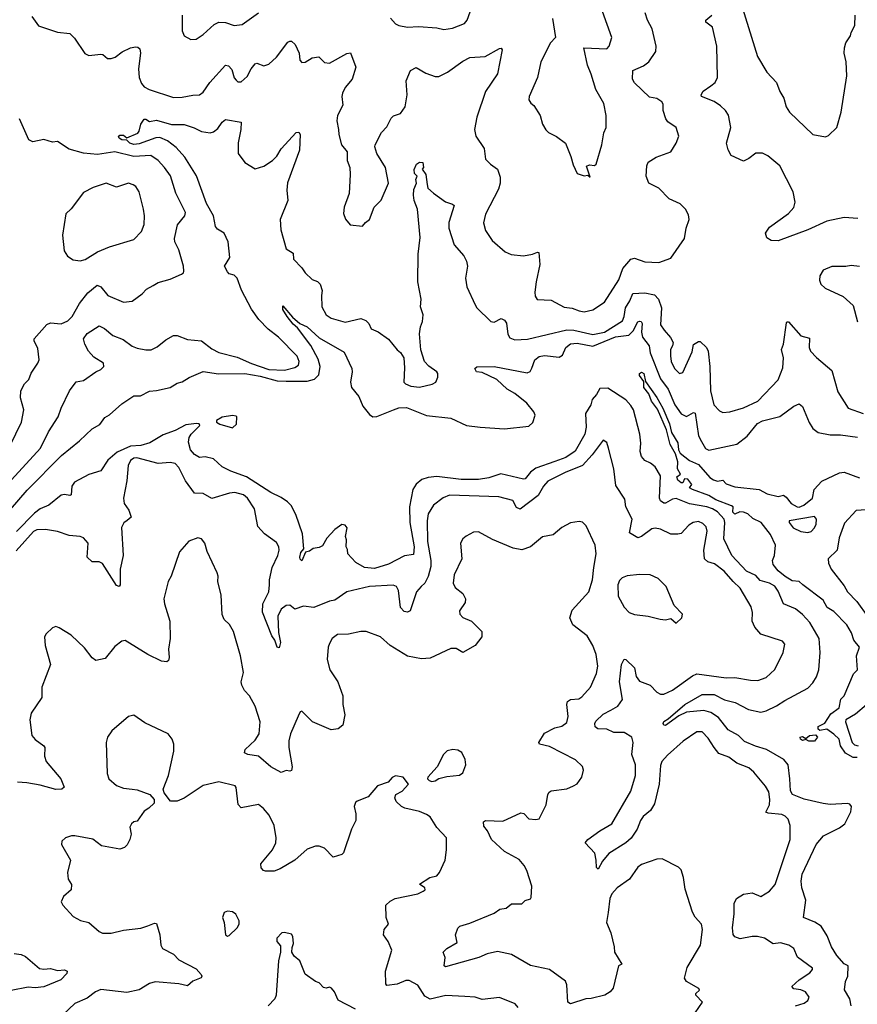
# Model space of a CAD drawing. Extents: x 2056909 to 2160450, y 827444 to 1016825.
# Tile 411 of 501: x 2099336 to 2104171, y 987973 to 993658. Entities that reach past the tile are written whole.
import ezdxf

# ---------------------------------------------------------------- set-up
doc = ezdxf.new("R2010")
doc.units = 0

msp = doc.modelspace()

# ---------------------------------------------------------------- linework, layer by layer
at = {"layer": '0CON10XD'}
for points in [[(2099407.2, 993677.2), (2099445, 993622.9), (2099555, 993585.8), (2099625, 993578), (2099652.3, 993552.3), (2099712.9, 993462.9), (2099735, 993452), (2099805, 993460), (2099817, 993457), (2099843.3, 993435), (2099865, 993434.4), (2099888.3, 993441.7), (2099927.1, 993472.9), (2099975, 993496.7), (2100005, 993502.5), (2100019.1, 993499.1), (2100029.5, 993489.5), (2100034.4, 993465), (2100022.9, 993375), (2100026.5, 993325), (2100039.4, 993289.4), (2100055, 993270.6), (2100083.8, 993255), (2100225, 993210), (2100275, 993210.6), (2100335, 993223.1), (2100375, 993224.2), (2100395, 993240.8), (2100433.1, 993295), (2100525, 993395.6), (2100541.7, 993391.7), (2100561.1, 993371.1), (2100575, 993323.3), (2100585, 993308.8), (2100595, 993298.8), (2100615, 993298.8), (2100649.1, 993330.9), (2100671.5, 993375), (2100695, 993404.2), (2100705, 993406.9), (2100745, 993392.2), (2100775, 993401.9), (2100818.1, 993441.9), (2100885, 993528.8), (2100895, 993534), (2100905, 993533.8), (2100925.8, 993515), (2100949.2, 993465), (2100954, 993425), (2100965, 993411.2), (2100985, 993414), (2101025, 993437.5), (2101063.9, 993443.9), (2101095, 993411.2), (2101125, 993407.1), (2101225, 993463.3), (2101245, 993467.5), (2101276, 993385), (2101255.6, 993315), (2101215, 993266.9), (2101200, 993235), (2101196, 993215), (2101201.8, 993165), (2101171.5, 993105), (2101167.5, 993075), (2101177.5, 993025), (2101178.1, 992995), (2101194, 992935), (2101225.8, 992895), (2101227.5, 992845), (2101241.1, 992805), (2101244.3, 992765), (2101238, 992655), (2101208.8, 992575), (2101205, 992540), (2101216.4, 992506.4), (2101244.2, 992474.2), (2101315, 992466.7), (2101332.3, 992487.7), (2101356.1, 992503.9), (2101382.5, 992575), (2101423.2, 992616.8), (2101465.6, 992715), (2101447.1, 992805), (2101397.5, 992885), (2101386.4, 992923.6), (2101388.8, 992935), (2101425, 993006.2), (2101455, 993038.8), (2101479.7, 993090.3), (2101495, 993102.5), (2101535, 993117.5), (2101561.9, 993155), (2101572.7, 993225), (2101566.2, 993305), (2101593.1, 993365), (2101625, 993382.5), (2101680.7, 993349.3), (2101735, 993330.6), (2101755, 993330), (2101805, 993354.5), (2101895, 993419.5), (2101935, 993440), (2102023.7, 993446.3), (2102105, 993492), (2102115, 993493.3), (2102121.2, 993485), (2102093.5, 993345), (2102025.4, 993244.6), (2101974.6, 993095.4), (2101961.9, 993025), (2101968.6, 992985), (2102017.1, 992915), (2102025, 992853.3), (2102053.3, 992825), (2102095, 992796.2), (2102109.1, 992749.1), (2102109.3, 992715), (2102100.2, 992679.8), (2102024.3, 992535), (2102013.1, 992485), (2102025, 992441.2), (2102063.5, 992383.5), (2102138.3, 992318.3), (2102173, 992303), (2102245, 992295.8), (2102295.7, 992304.3), (2102325, 992316.2), (2102333.3, 992313.3), (2102339.5, 992245), (2102317.5, 992145), (2102310.8, 992085), (2102312.1, 992062.1), (2102322.6, 992042.6), (2102405, 992038), (2102478.7, 991998.7), (2102525, 991992.9), (2102565, 991976.5), (2102595, 991972.5), (2102645, 991983.1), (2102712.8, 992027.2), (2102795, 992155.7), (2102818.8, 992221.2), (2102865, 992276.4), (2102885, 992282.2), (2102945, 992259.6), (2103025, 992256.9), (2103095, 992281.2), (2103174.3, 992395.7), (2103183.1, 992455), (2103201.2, 992505), (2103197.5, 992532.5), (2103178.8, 992565), (2103148.8, 992595), (2103085, 992624), (2103025, 992686.5), (2102967.5, 992715), (2102952.5, 992755), (2102955.6, 992815), (2102964.2, 992835), (2103011.2, 992865), (2103095, 992896.2), (2103126.2, 992945), (2103141.2, 992985), (2103126, 993035), (2103078.2, 993068.2), (2103066.9, 993085), (2103051.5, 993135), (2103050.3, 993170.3), (2103042.5, 993185), (2103015, 993204.3), (2102971.6, 993211.6), (2102885, 993292.9), (2102873.3, 993315), (2102875.8, 993365), (2102937.6, 993392.4), (2102968.6, 993415), (2103008.8, 993475), (2103010, 993505), (2102987.1, 993605), (2102959.5, 993655), (2102947.6, 993697.6)], [(2100273.9, 993683.9), (2100274, 993595), (2100286.1, 993566.1), (2100325, 993543.3), (2100355, 993546.7), (2100395, 993572.5), (2100459.5, 993630.5), (2100486.1, 993643.9), (2100525, 993642.7), (2100575, 993625.7), (2100619.5, 993630.5), (2100715, 993698.8)], [(2101477, 993667), (2101505, 993633.8), (2101525, 993624), (2101575, 993615.7), (2101638.9, 993618.9), (2101745, 993611.1), (2101785, 993602.5), (2101835, 993609.2), (2101903.4, 993636.6), (2101919.2, 993655), (2101936.4, 993703.6)], [(2102412, 993665), (2102428.8, 993555), (2102401.2, 993525), (2102344, 993415), (2102325.7, 993324.3), (2102278, 993215), (2102276.1, 993196.1), (2102286.1, 993176.1), (2102305, 993163.3), (2102340, 993105), (2102354.2, 993055), (2102373.2, 993023.2), (2102387.9, 993007.9), (2102434.3, 992984.3), (2102486.7, 992945), (2102518, 992868), (2102530.5, 992820.5), (2102555, 992770), (2102595, 992757.5), (2102615, 992760), (2102630, 992750), (2102608.3, 992811.7), (2102625, 992820), (2102655, 992816.7), (2102663.3, 992825), (2102695.7, 992935), (2102708.1, 993005), (2102721.1, 993035), (2102721.1, 993105), (2102707.5, 993175), (2102661.9, 993255), (2102635.8, 993344.2), (2102614.3, 993395), (2102592.5, 993495), (2102725, 993490), (2102738.8, 993505), (2102754, 993555), (2102700, 993705)], [(2104175, 992510), (2104095, 992515.5), (2103995, 992494.3), (2103885, 992445.4), (2103715, 992382.2), (2103673.2, 992383.2), (2103648.3, 992398.3), (2103640.8, 992425), (2103665, 992460.8), (2103775, 992540), (2103805, 992574.2), (2103812.7, 992605), (2103800.9, 992665), (2103725, 992814.3), (2103655, 992872.9), (2103625, 992886.9), (2103585, 992887.1), (2103545, 992856), (2103515, 992842), (2103443.8, 992875), (2103425, 992907.5), (2103417.1, 992945), (2103440.8, 993035), (2103427, 993107), (2103410, 993135), (2103380.7, 993160.7), (2103345.3, 993185.3), (2103272, 993215), (2103270, 993225), (2103282, 993245), (2103326.7, 993276.7), (2103350.8, 993295), (2103364.4, 993325), (2103361.4, 993505), (2103336.2, 993615), (2103296.7, 993645), (2103296.2, 993655), (2103330.8, 993685)], [(2103508.8, 993725), (2103595.8, 993445), (2103648.9, 993355), (2103704.4, 993295), (2103723.7, 993243.7), (2103746.7, 993205), (2103760, 993155), (2103780.8, 993125), (2103915, 992995.7), (2103988.3, 992981.7), (2104005, 992990), (2104053.6, 993036.4), (2104077.9, 993125), (2104111.5, 993335), (2104107.8, 993415), (2104095.6, 993465.6), (2104097.5, 993495), (2104105.4, 993525), (2104132.1, 993565), (2104136.4, 993585), (2104158, 993625), (2104158.8, 993685)], [(2099281.1, 991198.9), (2099345.9, 991334.1), (2099360.5, 991405), (2099340, 991475), (2099343.1, 991515), (2099364.4, 991555), (2099388.6, 991581.4), (2099401.7, 991618.3), (2099441.9, 991675), (2099449.5, 991695), (2099440.6, 991760.6), (2099419.5, 991805), (2099420, 991815), (2099492.4, 991897.6), (2099515, 991907.8), (2099575, 991902.5), (2099615, 991918.9), (2099638.2, 991945), (2099681, 992019), (2099729.6, 992080.4), (2099783.3, 992125), (2099804.3, 992115), (2099845.8, 992065), (2099935, 992027.5), (2099985, 992033.1), (2100042.9, 992075), (2100067.8, 992102.2), (2100106.2, 992123.8), (2100135, 992140), (2100205, 992161.1), (2100270.7, 992189.3), (2100282.5, 992197.5), (2100283.6, 992206.4), (2100282, 992235), (2100255, 992328.8), (2100232.5, 992375), (2100230.8, 992395), (2100246.3, 992473.7), (2100289.2, 992525), (2100294.3, 992545), (2100236.8, 992656.8), (2100206.7, 992756.7), (2100172.5, 992805), (2100135.9, 992845.9), (2100094.1, 992874.1), (2099995, 992869.4), (2099885, 992895.6), (2099785, 992880.9), (2099705, 992888.4), (2099621.7, 992911.7), (2099555, 992954.5), (2099525, 992951.9), (2099475, 992966.9), (2099412.4, 992952.4), (2099389.4, 992965), (2099334.6, 993085)], [(2099288.1, 991001.9), (2099456.2, 991183.8), (2099502.2, 991277.8), (2099558.9, 991365), (2099575.7, 991415), (2099623.3, 991515), (2099661.7, 991568.3), (2099705, 991574.3), (2099775, 991625.6), (2099805, 991638.6), (2099821.4, 991655), (2099820.8, 991675), (2099765, 991709.1), (2099732.8, 991745), (2099711.8, 991785), (2099704.4, 991815), (2099725, 991845.6), (2099795, 991891.1), (2099825, 991875.6), (2099874.2, 991835), (2099932.7, 991812.7), (2099985, 991772.7), (2100015, 991762.1), (2100065, 991751.8), (2100095, 991752.2), (2100130.6, 991769.4), (2100179.4, 991810.6), (2100225, 991834.2), (2100245, 991834.4), (2100305, 991812.5), (2100385, 991803.5), (2100445, 991758.1), (2100485, 991737.3), (2100590.7, 991710.7), (2100675, 991672.6), (2100775, 991639.3), (2100865.2, 991634.8), (2100925, 991650.5), (2100946.2, 991663.8), (2100950, 991685), (2100937.5, 991715), (2100830.6, 991825), (2100771.1, 991871.1), (2100716.7, 991926.7), (2100675, 991986), (2100617.3, 992097.3), (2100591.5, 992165), (2100575, 992182.9), (2100545, 992191.9), (2100535, 992202), (2100518.1, 992235), (2100549.6, 992285), (2100540.4, 992375), (2100516.2, 992425), (2100478.2, 992448.2), (2100466.7, 992465), (2100455.3, 992525), (2100415, 992596.5), (2100357.2, 992757.2), (2100290.2, 992865), (2100239.8, 992919.8), (2100189.5, 992959.5), (2100145, 992978.2), (2100123, 992977), (2100025, 992942.1), (2099995, 992938.5), (2099971.2, 992945), (2099955, 992963.3), (2099925, 992964.4), (2099911.2, 992975), (2099906.7, 992985), (2099915, 992991.2), (2099935, 992991.2), (2099955, 992976.7), (2100017.3, 993002.7), (2100026, 993015), (2100034.6, 993055.4), (2100055, 993083.3), (2100065, 993083.3), (2100085, 993070), (2100125, 993078.6), (2100213, 993053), (2100285, 993052.7), (2100343.8, 993033.8), (2100385, 993013.2), (2100435, 993004.6), (2100455, 993010.5), (2100479.7, 993030.3), (2100505, 993067.1), (2100525, 993081.9), (2100615, 993066), (2100613.1, 993025), (2100597, 992947), (2100597.5, 992885), (2100635, 992834), (2100695, 992798), (2100745, 992812.5), (2100796, 992845), (2100819.8, 992870.2), (2100845, 992912.5), (2100932.7, 993007.3), (2100948.3, 993008.3), (2100956.2, 992995), (2100951.9, 992905), (2100882.9, 992717.1), (2100877.7, 992675), (2100883.8, 992615), (2100839.5, 992505), (2100843.1, 992445), (2100874.2, 992335), (2100915, 992310), (2100916.2, 992275), (2100965.7, 992225.7), (2100985, 992196.7), (2101025, 992157.5), (2101055, 992147.5), (2101070.7, 992130.7), (2101082.5, 992095), (2101077.5, 992065), (2101080.3, 992000.3), (2101104.6, 991954.6), (2101135, 991935.7), (2101215, 991911.5), (2101305, 991932.9), (2101335, 991921.9), (2101351.9, 991905), (2101365, 991873.8), (2101405.7, 991855.7), (2101465, 991813.3), (2101515, 991752.5), (2101535, 991737.5), (2101553.3, 991705), (2101558.3, 991648.3), (2101553.3, 991565), (2101562.5, 991555), (2101595, 991542), (2101645, 991537.5), (2101716.4, 991553.6), (2101737.5, 991565), (2101750, 991595), (2101750, 991615), (2101743.3, 991625), (2101698, 991658), (2101673.3, 991685), (2101651.7, 991751.7), (2101644, 991845), (2101649.2, 991885), (2101662.2, 991915), (2101665.5, 991955), (2101650.1, 992000.1), (2101653.8, 992045), (2101633.7, 992145), (2101637.2, 992305), (2101648.8, 992401.2), (2101633.4, 992565), (2101613.2, 992615), (2101609.2, 992645), (2101611.5, 992678.5), (2101626.7, 992715), (2101623.3, 992735), (2101630, 992755), (2101615, 992770), (2101614.1, 992794.1), (2101626.7, 992825), (2101645, 992836.2), (2101663, 992833), (2101667.5, 992805), (2101660, 992795), (2101681.2, 992765), (2101687.7, 992707.7)], [(2099685, 992266.9), (2099715, 992274.5), (2099785, 992318.5), (2099855, 992346.7), (2099995, 992388.6), (2100040, 992435), (2100055.5, 992475.5), (2100057.3, 992525), (2100051.1, 992565), (2100025.7, 992665), (2100005.8, 992695), (2099992, 992705), (2099965, 992714.4), (2099895, 992691.9), (2099835, 992714.4), (2099759.6, 992690.4), (2099705, 992661.2), (2099633, 992567), (2099603, 992537), (2099582.5, 992415), (2099593.4, 992323.4), (2099612.4, 992292.4), (2099645, 992272.5), (2099685, 992266.9)], [(2101687.7, 992707.7), (2101692.9, 992685), (2101725, 992655.8), (2101795, 992605.8), (2101834, 992594), (2101843.3, 992585), (2101813.1, 992486.9), (2101813.8, 992455), (2101845, 992357.5), (2101899.5, 992295), (2101915.4, 992265), (2101920.5, 992235), (2101910, 992165), (2101916.7, 992115), (2101965, 992011.2), (2101975, 991994), (2102055, 991916.2), (2102075, 991912), (2102115, 991933.8), (2102135, 991923.8), (2102145.4, 991905.4), (2102153.1, 991843.1), (2102165, 991820.8), (2102195, 991810), (2102266.7, 991813.3), (2102495, 991867.1), (2102535, 991865.9), (2102645, 991840.5), (2102711.9, 991855), (2102815, 991918.9), (2102825.2, 991945), (2102832.4, 991995), (2102858.1, 992035), (2102875, 992078.2), (2102945, 992080.4), (2103000.6, 992070.6), (2103023.8, 992043.8), (2103041.3, 991995), (2103036, 991896), (2103055.6, 991865), (2103093.9, 991823.9), (2103107.8, 991795), (2103104.6, 991775.4), (2103092.5, 991755), (2103092.3, 991717.7), (2103097.1, 991685), (2103115.6, 991645), (2103145, 991616), (2103165, 991621.2), (2103218.7, 991741.3), (2103225, 991782.5), (2103255, 991801.2), (2103265, 991801.2), (2103300, 991765), (2103310, 991745), (2103320, 991655), (2103323.2, 991515), (2103343.8, 991433.8), (2103375, 991399.4), (2103395, 991390.6), (2103436.1, 991393.9), (2103515, 991418), (2103598.1, 991455), (2103715, 991578.8), (2103742.1, 991647.9), (2103746, 991705), (2103733.6, 991755), (2103744.5, 991785), (2103762.5, 991907.5), (2103765, 991913.3), (2103775, 991913.8), (2103845, 991833.3), (2103895, 991818.6), (2103893.6, 991765), (2103901.1, 991745), (2103935, 991706.9), (2104025, 991632), (2104059.1, 991509.1), (2104118.8, 991415), (2104205, 991383.8)], [(2104185, 992233.8), (2104135, 992240), (2104105, 992234), (2104025, 992233.8), (2103975, 992211.2), (2103955, 992180), (2103952.9, 992155), (2103961.3, 992131.3), (2103985, 992108.8), (2104089.2, 992059.2), (2104147.9, 992007.9), (2104173, 991913)], [(2099235, 990774.4), (2099378.7, 990941.3), (2099577.2, 991142.8), (2099682.4, 991227.6), (2099755, 991296), (2099799.1, 991320.9), (2099828.3, 991361.7), (2099854.1, 991375.9), (2099925, 991441.2), (2099995, 991486), (2100033, 991487), (2100085.9, 991514.1), (2100125, 991516.5), (2100205, 991534.4), (2100245, 991559.2), (2100275, 991568), (2100315, 991592.5), (2100395, 991626.9), (2100483.6, 991613.6), (2100635, 991615.4), (2100725, 991600), (2100823, 991573), (2100875, 991570.4), (2100995, 991572), (2101037.3, 991582.7), (2101062.7, 991607.3), (2101071.1, 991655), (2101058.5, 991698.5), (2101016.7, 991776.7), (2100939.8, 991879.8), (2100915, 991900.5), (2100880, 991945), (2100854.4, 991985), (2100855, 992005.8), (2100910.2, 991940.2), (2100953.8, 991903.8), (2100995, 991884.5), (2101065, 991821.3), (2101209.3, 991739.3), (2101253.5, 991645), (2101256.4, 991625), (2101246.4, 991565), (2101251.4, 991535), (2101293.1, 991483.1), (2101316.4, 991426.4), (2101355, 991377.8), (2101375, 991366.2), (2101396.9, 991366.9), (2101493.8, 991405), (2101525, 991417.1), (2101568.8, 991418.8), (2101685, 991373), (2101825, 991357.8), (2101915, 991315.8), (2101995, 991304.9), (2102135, 991295.2), (2102275, 991311.5), (2102298.2, 991331.8), (2102312, 991375), (2102304.2, 991395), (2102264, 991444), (2102195, 991500.3), (2102150.4, 991525), (2102091.2, 991581.2), (2102005, 991621.4), (2101973.3, 991625), (2101963.3, 991645), (2101975, 991653.3), (2102075, 991656.5), (2102265, 991619.4), (2102283, 991627), (2102293.2, 991646.8), (2102310.4, 991695), (2102335, 991714), (2102365, 991720), (2102450.5, 991709.5), (2102469.4, 991720.6), (2102489.1, 991765), (2102516.2, 991786.2), (2102555, 991791.2), (2102645, 991773.7), (2102775, 991827.8), (2102852.7, 991837.3), (2102878.4, 991861.6), (2102905, 991913.5), (2102915, 991918.5), (2102924, 991915), (2102929.3, 991905), (2102926.1, 991855), (2102931.1, 991825), (2102970.3, 991775), (2102975.4, 991735), (2103035, 991585.3), (2103078.7, 991525), (2103118.4, 991435), (2103155, 991382.8), (2103185, 991366.7), (2103225, 991390), (2103235, 991385.8), (2103255.3, 991255), (2103272.3, 991222.3), (2103295, 991182.2), (2103315, 991172.9), (2103475, 991208.1), (2103535, 991254.5), (2103595, 991325.9), (2103625, 991342.2), (2103725, 991368.1), (2103805, 991426.9), (2103835, 991440), (2103855.7, 991425), (2103892.6, 991332.6), (2103915, 991298.6), (2103945, 991274.4), (2104015, 991261.6), (2104075, 991260.7), (2104172.4, 991247.6)], [(2104171.5, 989398.5), (2104148, 989398), (2104103.7, 989423.7), (2104074.4, 989465), (2104066.2, 989505), (2104035, 989533.8), (2103995, 989562.5), (2103955, 989553.3), (2103945, 989562.5), (2103945, 989576.7), (2103983, 989597), (2104019.4, 989650.6), (2104066.7, 989685), (2104076.7, 989735), (2104096.1, 989753.9), (2104149.3, 989880.7), (2104173.3, 989905), (2104166.7, 989985), (2104183.8, 990035), (2104151.4, 990075), (2104137.6, 990117.6), (2104110, 990165), (2104035, 990242), (2103997.5, 990265), (2103975, 990306), (2103856.7, 990395), (2103835, 990413.8), (2103795, 990418.8), (2103755, 990443.3), (2103715, 990475.8), (2103685, 990513.3), (2103681.2, 990535), (2103693.3, 990565), (2103698.8, 990625), (2103671.2, 990685), (2103616.7, 990755), (2103568.5, 990778.5), (2103538.5, 990805), (2103515, 990815.2), (2103492.4, 990817.6), (2103465, 990802.5), (2103453.1, 990815), (2103454.4, 990845), (2103445, 990851.2), (2103355, 990886.7), (2103315, 990911), (2103220, 990945), (2103203.3, 990955), (2103216.2, 990975), (2103192.5, 991005), (2103173.6, 991006.4), (2103165, 990983.3), (2103155, 990984), (2103135, 991000), (2103130.3, 991019.7), (2103150, 991035), (2103134, 991065), (2103134.5, 991105.5), (2103121.9, 991151.9), (2103091.1, 991205), (2103069.3, 991289.3), (2103018.8, 991408.8), (2102982.7, 991455), (2102968.1, 991498.1), (2102938.5, 991535), (2102939.1, 991550.9), (2102939.3, 991569.3), (2102915, 991604), (2102914.1, 991615), (2102925, 991622.5), (2102938.8, 991615), (2102948.8, 991568.8), (2103015, 991476.5), (2103049.5, 991415), (2103086.8, 991325), (2103099.5, 991275), (2103136, 991215), (2103139.1, 991175), (2103148.9, 991155), (2103202.2, 991112.2), (2103255, 991089.2), (2103320.4, 991015), (2103341.7, 991001.7), (2103365, 990994.6), (2103395, 990999.2), (2103415, 990978.5), (2103465, 990960.8), (2103605, 990945.8), (2103651.1, 990921.1), (2103715, 990904.3), (2103745, 990912), (2103761.5, 990901.5), (2103790, 990865), (2103823.3, 990845), (2103835, 990844.3), (2103862.5, 990855), (2103912.5, 990895), (2103923.3, 990945), (2103965.9, 990994.1), (2104068.5, 991041.5), (2104095, 991045.4), (2104185, 991012.1)], [(2104135.5, 987965), (2104128.8, 988005), (2104097.5, 988057.5), (2104104.1, 988105), (2104117.6, 988135), (2104118.8, 988195), (2104095, 988206.9), (2104054, 988255), (2104021.8, 988305), (2103998.2, 988368.2), (2103963.6, 988423.6), (2103927, 988447), (2103861.2, 988475), (2103874.2, 988575), (2103851.1, 988645), (2103847.5, 988685), (2103853.5, 988725), (2103934.7, 988895), (2103977.1, 988945), (2104067.9, 988992.1), (2104099.1, 989015), (2104133.5, 989085), (2104137.7, 989115), (2104128.5, 989128.5), (2104115, 989132.3), (2104015, 989127.4), (2103975, 989132.7), (2103865, 989158.5), (2103797.1, 989185), (2103786.4, 989205), (2103781.7, 989275), (2103771.8, 989355), (2103747, 989387), (2103647.5, 989445), (2103583, 989463), (2103519.9, 989489.9), (2103485.8, 989525.8), (2103425, 989557.5), (2103369.7, 989629.7), (2103325, 989657.8), (2103285, 989669.6), (2103185, 989660.6), (2103140.6, 989639.4), (2103065, 989582.5), (2103054.5, 989584.5), (2103050, 989595), (2103053.9, 989606.1), (2103079.1, 989620.9), (2103175, 989705.2), (2103275, 989762), (2103345, 989762.1), (2103405, 989731.3), (2103465.9, 989715.9), (2103544, 989676), (2103615, 989660.3), (2103645, 989667.8), (2103705, 989696.1), (2103752.2, 989727.8), (2103885, 989799.2), (2103915, 989828.6), (2103935.8, 989864.2), (2103948.8, 989905), (2103956.1, 990005), (2103950.6, 990085), (2103897.2, 990177.2), (2103855, 990224.3), (2103815, 990256.2), (2103744.6, 990285), (2103715, 990357.8), (2103695, 990386.7), (2103665, 990404.7), (2103610.1, 990420.1), (2103585, 990448.9), (2103531.3, 990475), (2103447.4, 990565), (2103400.8, 990660.8), (2103406.5, 990755), (2103402, 990775), (2103365, 990817.6), (2103335.8, 990835), (2103303.3, 990845), (2103203.1, 990863.1), (2103125, 990894.3), (2103105, 990890), (2103065, 990867.5), (2103055, 990867.1), (2103035, 990879.4), (2103030, 990895), (2103034.4, 991025), (2103005, 991076.6), (2102978.4, 991098.4), (2102944, 991114), (2102925, 991135.8), (2102918.2, 991165), (2102922.7, 991212.7), (2102916.2, 991265), (2102880.4, 991405), (2102865, 991431.4), (2102835, 991462.9), (2102730.4, 991530.4), (2102685, 991528.4), (2102665.8, 991494.2), (2102640.3, 991465), (2102632.4, 991435), (2102603.3, 991385), (2102605.6, 991305.6), (2102598.9, 991265), (2102543.2, 991166.8), (2102489.6, 991130.4), (2102425, 991107), (2102315, 991069.1), (2102284.8, 991045), (2102255, 991008), (2102245, 991004.7), (2102113.6, 991036.4), (2102045, 991012.9), (2101985, 991004.3), (2101885, 991002.5), (2101745, 991020.8), (2101695, 991015.3), (2101656.8, 991003.2), (2101625, 990977.3), (2101605.2, 990944.8), (2101586.1, 990845), (2101587.7, 990755), (2101613.3, 990615), (2101610, 990570), (2101557.8, 990562.2), (2101465, 990513.6), (2101385, 990488.8), (2101326.1, 990496.1), (2101276.2, 990525), (2101251.2, 990551.2), (2101231.2, 990575), (2101229.3, 990599.3), (2101220, 990615), (2101222.5, 990655), (2101217.5, 990675), (2101226.2, 990725), (2101215, 990740), (2101196.4, 990743.6), (2101156.1, 990713.9), (2101110, 990665), (2101085, 990620), (2101065, 990610), (2101030, 990605), (2101009.5, 990590.5), (2100986.4, 990583.6), (2100964.1, 990534.1), (2100955, 990543.3), (2100953.9, 990555), (2100958.3, 990581.7), (2100976.2, 990603.8), (2100969.3, 990689.3), (2100930.9, 990800.9), (2100902.7, 990852.7), (2100881.9, 990875), (2100845, 990900), (2100785, 990927.9), (2100645, 991018.8), (2100555, 991050.6), (2100505.6, 991075.6), (2100455, 991122), (2100406.1, 991133.9), (2100375, 991130.8), (2100345, 991147.5), (2100322.7, 991175), (2100310.9, 991219.1), (2100314.4, 991245.6), (2100326, 991265), (2100376.2, 991315), (2100372.5, 991325), (2100357.5, 991327.5)], [(2100565, 991302.5), (2100587, 991323), (2100590, 991365), (2100585, 991370), (2100565, 991372.5), (2100505, 991363.3), (2100472.5, 991345), (2100472.5, 991335), (2100492.3, 991322.3), (2100565, 991302.5)], [(2100357.5, 991327.5), (2100295, 991319.4), (2100233.6, 991286.4), (2100165, 991260.7), (2100087.1, 991215), (2100035, 991199.6), (2099975, 991196.4), (2099899.4, 991160.6), (2099845.3, 991115), (2099805, 991053.6), (2099735, 991032.4), (2099652.1, 990987.9), (2099637.4, 990965), (2099634, 990915), (2099625, 990910.5), (2099595, 990917.3), (2099575, 990913.1), (2099505.2, 990854.8), (2099455, 990833.1), (2099421.9, 990808.1), (2099317.4, 990702.6)], [(2102749.1, 989670.9), (2102788.1, 989695), (2102816.2, 989733.8), (2102797.8, 989835), (2102810, 989935), (2102825, 989966.2), (2102835, 989963.8), (2102885, 989915.8), (2102895.6, 989865), (2102915, 989838.6), (2102975.5, 989815.5), (2103014, 989775), (2103035, 989763.1), (2103055.5, 989764.5), (2103105, 989787.1), (2103220.5, 989869.5), (2103245, 989880.4), (2103415, 989857.9), (2103465, 989860.4), (2103555, 989844.4), (2103596.3, 989843.7), (2103645, 989860.6), (2103694.5, 989905.5), (2103743.8, 990005), (2103753, 990053), (2103739.5, 990069.5), (2103615, 990110.6), (2103579.3, 990150.7), (2103565.4, 990185), (2103567.3, 990235), (2103558.3, 990268.3), (2103495, 990375.6), (2103453.9, 990413.9), (2103402.7, 990475), (2103347, 990517), (2103307.8, 990527.8), (2103290, 990545), (2103285.3, 990595), (2103305.5, 990705.5), (2103299.4, 990729.4), (2103279.8, 990749.8), (2103255, 990760), (2103224, 990755), (2103199.8, 990740.2), (2103155, 990692.5), (2103135, 990686.9), (2103095, 990687.1), (2103035, 990716.5), (2103005, 990722.2), (2102985, 990719.4), (2102925, 990674.4), (2102905, 990666.9), (2102856, 990695), (2102871.5, 990775), (2102834.6, 990845), (2102830.3, 990890.3), (2102778.3, 990968.3), (2102765.6, 991065), (2102736, 991185), (2102725, 991217.5), (2102705, 991230), (2102641.1, 991145), (2102585.8, 991084.2), (2102485, 991044.7), (2102385, 990993.5), (2102359.5, 990965), (2102328.3, 990911.8), (2102225, 990832.7), (2102205, 990841.4), (2102182.7, 990882.7), (2102103, 990903), (2101816.4, 990913.6), (2101781.7, 990898.3), (2101725, 990854.4), (2101694.6, 990805), (2101689.2, 990765), (2101689.7, 990645), (2101710.3, 990535), (2101709.1, 990500.9), (2101695, 990444.2), (2101674.7, 990405.3), (2101652.9, 990385), (2101627.7, 990355), (2101589.4, 990245), (2101575, 990236.7), (2101555, 990241.8), (2101535, 990264.4), (2101522.4, 990362.4), (2101510.8, 990385), (2101492.6, 990392.6), (2101355, 990385.3), (2101225, 990355.6), (2101155, 990305.8), (2101125, 990301.4), (2101035, 990264.4), (2100975, 990271.4), (2100925, 990254.4), (2100895, 990276.9), (2100875, 990275.5), (2100845, 990254.4), (2100827.1, 990215), (2100830.4, 990120.4), (2100841.3, 990061.3), (2100835, 990032), (2100822.9, 990035), (2100809.2, 990075), (2100791.1, 990101.1), (2100737, 990237), (2100740, 990285), (2100774.4, 990355), (2100777.8, 990395), (2100777.8, 990425), (2100794.3, 990495), (2100825.8, 990565), (2100833.8, 990595), (2100832, 990615), (2100819.5, 990639.5), (2100749.7, 990689.7), (2100711.7, 990731.7), (2100691.1, 990835), (2100652.2, 990895), (2100628, 990915), (2100577.5, 990927.5), (2100546.7, 990925), (2100445, 990893.6), (2100395, 990922.5), (2100344.5, 990924.5), (2100293.1, 990995), (2100255, 991072.5), (2100233.8, 991095), (2100205, 991101.4), (2100135, 991095.6), (2100011.9, 991128.1), (2099995, 991127.3), (2099975, 991113.1), (2099961.5, 991085), (2099954.2, 990995), (2099936, 990895), (2099938.8, 990865), (2099965.8, 990825.8), (2099978.8, 990785), (2099957, 990767), (2099937.1, 990752.9), (2099924.4, 990725.6), (2099932.7, 990565), (2099917.1, 990485), (2099915.8, 990395), (2099910, 990385), (2099895, 990391.2), (2099815, 990517.5), (2099795, 990527.1), (2099755, 990528.8), (2099726.2, 990555), (2099730.8, 990635), (2099705, 990666), (2099685, 990674.2), (2099620.9, 990680.9), (2099555, 990702.9), (2099485, 990714.4), (2099435, 990713.5), (2099416, 990704), (2099315, 990591.8)], [(2104249.3, 990830.7), (2104165, 990823.8), (2104098, 990752), (2104066.4, 990666.4), (2104054.3, 990595.7), (2104003.3, 990545), (2104005, 990520), (2104020, 990485), (2104095, 990390), (2104114.4, 990355), (2104168.8, 990298.8), (2104231.4, 990211.4)], [(2103885, 990696.5), (2103905, 990703.6), (2103925, 990724.5), (2103933.6, 990745), (2103935.5, 990775), (2103925, 990790), (2103777.5, 990765), (2103778.8, 990755), (2103802, 990725), (2103845, 990703.5), (2103885, 990696.5)], [(2102732.5, 988502.5), (2102724.3, 988445), (2102749.2, 988385), (2102768.1, 988305), (2102769.2, 988275), (2102812.5, 988205), (2102792.5, 988195), (2102763, 988067), (2102745.6, 988044.4), (2102713.2, 988026.8), (2102635, 988005.8), (2102604.4, 988005.6), (2102515, 987976.2), (2102500, 987985), (2102494, 988085), (2102487, 988107), (2102395, 988174.2), (2102285, 988196.9), (2102175, 988260.8), (2102095, 988277.5), (2102035.5, 988264.5), (2101986.2, 988243.8), (2101795, 988188.6), (2101785.8, 988195.8), (2101793, 988243), (2101781.2, 988275), (2101801.2, 988295), (2101860.7, 988329.3), (2101851.2, 988375), (2101865, 988412.5), (2101877.5, 988425), (2101935, 988442), (2102075, 988499.2), (2102108.3, 988521.7), (2102145, 988528), (2102176.1, 988553.9), (2102235.8, 988554.2), (2102255, 988572.5), (2102285, 988582.5), (2102289.3, 988590.7), (2102292.5, 988655), (2102264, 988745), (2102248, 988775), (2102219.3, 988809.3), (2102135, 988855.7), (2102059.4, 988925), (2102035.8, 988975), (2102015, 989001.2), (2102012.7, 989027.3), (2102026, 989034), (2102125, 989031.4), (2102228.3, 989078.3), (2102246.2, 989075), (2102275, 989044.2), (2102315, 989040), (2102335, 989044), (2102376, 989125), (2102384, 989185), (2102392.3, 989197.7), (2102405, 989206), (2102495, 989216.7), (2102533.3, 989235), (2102554.2, 989245.8), (2102580.8, 989285), (2102590.8, 989325), (2102585.6, 989345.6), (2102543.8, 989385), (2102395, 989461.4), (2102337.5, 989475), (2102333.8, 989485), (2102365, 989539.2), (2102425, 989570), (2102465, 989579.1), (2102495, 989600.8), (2102502.9, 989635), (2102493.9, 989705), (2102497.9, 989722.1), (2102515, 989733.5), (2102563.8, 989736.2), (2102581.5, 989748.5), (2102631.4, 989805), (2102666.3, 989883.7), (2102672.7, 989925), (2102663, 989993), (2102645.5, 990045), (2102611.1, 990101.1), (2102528.5, 990165), (2102512.2, 990205), (2102525, 990248), (2102620.9, 990355), (2102642.5, 990425), (2102650, 990495), (2102664, 990575), (2102657.5, 990625), (2102606.6, 990736.6), (2102585, 990756.2), (2102565, 990761.2), (2102515, 990754), (2102465, 990726), (2102415, 990684.2), (2102355, 990672.5), (2102285, 990614.4), (2102235, 990598.1), (2102185, 990607.8), (2102065, 990656.9), (2101985, 990701.4), (2101955, 990698.6), (2101913.4, 990676.6), (2101895, 990661.2), (2101880.8, 990635), (2101888.1, 990545), (2101845, 990453.3), (2101838.5, 990405), (2101849.8, 990379.8), (2101894, 990345), (2101909.2, 990315), (2101907.1, 990292.9), (2101875.8, 990245), (2101876, 990225), (2101895, 990205.8), (2101943.8, 990185), (2102003.3, 990125), (2102003.3, 990095), (2101965.7, 990044.3), (2101895, 990003.8), (2101855, 990027.1), (2101825, 990028.5), (2101705, 989972.3), (2101655, 989967.7), (2101575, 989983.6), (2101475.5, 990045.5), (2101418.8, 990095), (2101336.2, 990126.2), (2101305, 990126.4), (2101235, 990109.6), (2101171.7, 990108.3), (2101139.2, 990085), (2101123.8, 990056.2), (2101116.7, 990035), (2101111.2, 989965), (2101125.6, 989905), (2101172.2, 989835), (2101201.4, 989755), (2101202, 989705), (2101212.9, 989645), (2101202, 989585), (2101175, 989562.9), (2101135, 989558.6), (2101026.2, 989605), (2100965, 989666), (2100955, 989661.2), (2100943, 989637), (2100898.8, 989535), (2100889.6, 989495), (2100889.6, 989455), (2100909.2, 989345), (2100905, 989322.5), (2100895, 989318.8), (2100875, 989323.3), (2100845, 989312.5), (2100785.8, 989345), (2100715.4, 989405.4), (2100652.5, 989415), (2100633.8, 989425), (2100638, 989445), (2100695, 989498.9), (2100717.7, 989535), (2100723.9, 989605), (2100695.5, 989695), (2100662.9, 989755), (2100634.7, 989784.7), (2100617.9, 989815), (2100614.6, 989835.4), (2100628.2, 989888.2), (2100610.5, 989985), (2100570.8, 990125), (2100546.8, 990166.8), (2100515.7, 990195.7), (2100504.3, 990224.3), (2100500, 990335), (2100480, 990415), (2100482, 990445), (2100476.2, 990463.8), (2100417.9, 990587.9), (2100405, 990636.7), (2100385, 990661.2), (2100364.1, 990665.9), (2100313, 990647), (2100258, 990585), (2100210.8, 990445), (2100192.5, 990415), (2100168, 990315), (2100171.4, 990285), (2100202.5, 990185), (2100204.4, 990085), (2100194.3, 990024.3), (2100199.2, 989975), (2100195, 989957.5), (2100185, 989951.2), (2100155, 989954.3), (2100075, 989993.6), (2099945, 990073.8), (2099925, 990070), (2099885, 990040), (2099830.5, 989969.5), (2099775, 989958.8), (2099755, 989973.8), (2099711.2, 990031.2), (2099633.8, 990105), (2099563.6, 990146.4), (2099545, 990154), (2099525, 990146.2), (2099488.3, 990111.7), (2099480, 990095), (2099483.8, 990045), (2099513.8, 989935), (2099463.3, 989805), (2099463.3, 989745), (2099402, 989655), (2099394.2, 989615.8), (2099406.2, 989525), (2099425, 989501.2), (2099476.2, 989465), (2099481.2, 989455), (2099478.6, 989405), (2099490, 989375), (2099574.2, 989275), (2099593.3, 989226.7), (2099580, 989215), (2099545, 989212.5), (2099455, 989238.7), (2099377.4, 989252.6), (2099323.7, 989256.3)], [(2103125, 990173.3), (2103157.5, 990205), (2103162.5, 990225), (2103113.3, 990275), (2103067.5, 990385), (2103021.2, 990431.2), (2102975, 990453.5), (2102915, 990454.4), (2102843.2, 990446.8), (2102814.3, 990435.7), (2102799.5, 990420.5), (2102789.2, 990395), (2102790.3, 990330.3), (2102825, 990266), (2102855, 990235.8), (2102885, 990223.1), (2102964.4, 990214.4), (2103033.6, 990196.4), (2103065, 990193.3), (2103095, 990200), (2103125, 990173.3)], [(2104225, 989702.5), (2104161.8, 989648.2), (2104105, 989615.8), (2104103.1, 989605), (2104140.8, 989485), (2104155, 989471.2), (2104175.8, 989465.8)], [(2102214, 987955), (2102196.7, 987975), (2102105, 988012.5), (2102005, 988000), (2101965, 988014.2), (2101905, 988019.1), (2101795.3, 988024.7), (2101705, 988002.2), (2101675, 988019.2), (2101635, 988084.2), (2101585, 988110.6), (2101565, 988110), (2101515, 988090), (2101455, 988082.5), (2101450.5, 988090.5), (2101448.1, 988165), (2101484.2, 988285), (2101464.2, 988335), (2101436.4, 988375), (2101439.4, 988405), (2101464.3, 988435), (2101452.2, 988475), (2101450, 988545), (2101475, 988569.2), (2101503.3, 988585), (2101635, 988611.4), (2101665, 988626), (2101676, 988635), (2101675.8, 988645), (2101643.9, 988666.1), (2101703.3, 988705), (2101744.4, 988715.6), (2101760, 988735), (2101791.9, 988805), (2101800.6, 988865), (2101799.6, 988935), (2101744.1, 988994.1), (2101706, 989055), (2101685, 989070), (2101645, 989086.7), (2101560, 989105), (2101540, 989115), (2101510, 989145), (2101502.5, 989165), (2101507.5, 989185), (2101545, 989203.3), (2101580, 989245), (2101550, 989285), (2101505, 989292.5), (2101487, 989283), (2101463.6, 989256.4), (2101402.5, 989235), (2101348.3, 989171.7), (2101285, 989146.7), (2101275, 989137.5), (2101266.7, 989115), (2101277, 989073), (2101276.7, 989035), (2101251.2, 988985), (2101205, 988847.5), (2101195, 988837.5), (2101145, 988823.3), (2101095, 988874), (2101065, 988885.8), (2101044.4, 988885.6), (2100995, 988869.2), (2100924.2, 988805), (2100840, 988755), (2100805, 988742.5), (2100755, 988742), (2100743.3, 988745), (2100730.3, 988760.3), (2100728.8, 988785), (2100794.6, 988865.4), (2100814.4, 988905), (2100817.5, 988935), (2100804.4, 989005), (2100776.9, 989065), (2100743.1, 989103.1), (2100715, 989127.1), (2100615, 989108.1), (2100597.6, 989127.6), (2100585.8, 989225), (2100580, 989235), (2100485, 989257.8), (2100395, 989236.7), (2100285, 989162.5), (2100245, 989146), (2100206.4, 989146.4), (2100170, 989195), (2100164, 989215), (2100195.8, 989295), (2100226, 989435), (2100226, 989475), (2100216.2, 989505), (2100194.2, 989534.2), (2100057.9, 989597.9), (2099995, 989643.3), (2099964.2, 989635.8), (2099867.3, 989552.7), (2099843.8, 989515), (2099836, 989485), (2099841.2, 989305), (2099851.2, 989275), (2099895, 989237.1), (2099935, 989221.9), (2099985, 989215.6), (2100015, 989211.9), (2100087.5, 989185), (2100112.5, 989155), (2100112.5, 989135), (2100082.5, 989105), (2100055, 989087.5), (2100015, 989030), (2099995, 989026.2), (2099980.8, 989015), (2099971.4, 988995), (2099980, 988955), (2099971.4, 988925), (2099956.3, 988893.7), (2099940.7, 988879.3), (2099915, 988868.6), (2099808.3, 988888.3), (2099757.6, 988927.6), (2099655, 988945.8), (2099635, 988946), (2099600, 988935), (2099580, 988915), (2099577.5, 988895), (2099630, 988805), (2099612, 988735), (2099616.2, 988695), (2099636.2, 988665), (2099632.5, 988635), (2099588.8, 988595), (2099576.2, 988565), (2099585.9, 988545.9), (2099645, 988479.2), (2099686.8, 988456.8), (2099735, 988445.6), (2099795, 988394), (2099814.3, 988384.3), (2099865, 988383.3), (2099935, 988401.4), (2100035, 988412.5), (2100075, 988426.9), (2100115, 988442), (2100125, 988440), (2100144.5, 988375), (2100150, 988315), (2100160, 988295), (2100225, 988262.5), (2100255, 988229.2), (2100355, 988178), (2100383.8, 988145), (2100388, 988135), (2100384.1, 988125.9), (2100335, 988105.8), (2100305, 988079.4), (2100255, 988091.1), (2100117.4, 988102.6), (2100086.1, 988093.9), (2100025, 988056.8), (2099955, 988041.2), (2099805, 988058), (2099774.2, 988045), (2099725, 988008.1), (2099655, 987978.6), (2099585, 987912.5)], [(2103815, 987964.4), (2103865, 987980), (2103886.2, 987995), (2103893.3, 988015), (2103872.5, 988045), (2103845, 988056.5), (2103805, 988062), (2103794, 988075), (2103835, 988115.3), (2103898.2, 988155), (2103913.1, 988175), (2103911.9, 988181.9), (2103827.1, 988245), (2103805, 988296.2), (2103775.5, 988315.5), (2103727.9, 988327.9), (2103685, 988322.5), (2103636, 988355), (2103595.6, 988364.4), (2103565, 988365.4), (2103495, 988351.9), (2103465, 988363.1), (2103455, 988376.7), (2103450, 988415), (2103460, 988495), (2103460, 988555), (2103473.8, 988585), (2103515, 988608.6), (2103565, 988617.5), (2103615, 988596), (2103664.5, 988625.5), (2103697.1, 988665), (2103734.4, 988774.4), (2103784.6, 988925.4), (2103784.5, 989005), (2103772, 989042), (2103755, 989059.4), (2103735, 989068.8), (2103656.1, 989076.1), (2103643.1, 989083.1), (2103663.6, 989125), (2103667.3, 989155), (2103660.2, 989200.2), (2103642, 989232), (2103573.7, 989313.7), (2103545, 989339.4), (2103475.5, 989365.5), (2103429.3, 989399.3), (2103372.2, 989422.2), (2103344.4, 989455), (2103310.6, 989510.6), (2103275, 989545.8), (2103245, 989545.8), (2103167.1, 989492.9), (2103075, 989411.1), (2103043.8, 989375), (2103035, 989352.5), (2103027.8, 989245), (2103000, 989130), (2102978.3, 989091.7), (2102935, 989057.1), (2102920, 989035), (2102901.1, 988985), (2102866.9, 988933.1), (2102835, 988906.4), (2102736.3, 988843.7), (2102699.8, 988800.2), (2102675, 988752.5), (2102665, 988762.5), (2102664.6, 988805), (2102655.4, 988845.4), (2102600, 988905), (2102615.7, 988925), (2102685, 988975.6), (2102754.4, 989015), (2102865, 989204.2), (2102891.1, 989295), (2102891.2, 989355), (2102869.6, 989415), (2102877.9, 989485), (2102869.2, 989515), (2102825, 989542.5), (2102765, 989542.9), (2102725, 989561.5), (2102673.2, 989563.2), (2102658, 989575), (2102655.8, 989595), (2102662.8, 989607.2), (2102705, 989648.1), (2102749.1, 989670.9)], [(2103891.9, 989491.9), (2103875, 989502.5), (2103855, 989496), (2103843.1, 989505), (2103841.9, 989515), (2103855, 989520), (2103875, 989507.5), (2103895, 989525.6), (2103929.4, 989529.4), (2103941.2, 989515), (2103925, 989493.3), (2103891.9, 989491.9)], [(2101715, 989260), (2101735, 989263.3), (2101755, 989276.2), (2101801.7, 989288.3), (2101875, 989296.2), (2101895, 989310), (2101912, 989355), (2101907, 989387), (2101887.7, 989427.7), (2101865, 989441.2), (2101836.1, 989443.9), (2101804.1, 989435.9), (2101782.5, 989415), (2101746.7, 989345), (2101692.5, 989285), (2101690, 989275), (2101700, 989265), (2101715, 989260)], [(2103235, 987923.8), (2103277.5, 987985), (2103238.8, 988025), (2103238.8, 988035), (2103260, 988055), (2103257.5, 988065), (2103185, 988104), (2103173.3, 988125), (2103188.5, 988185), (2103266.4, 988315), (2103276.9, 988405), (2103272, 988435), (2103235, 988476.2), (2103220, 988505), (2103177.3, 988637.3), (2103168.8, 988705), (2103155, 988750), (2103140, 988765), (2103045, 988813.8), (2103015, 988811.2), (2102925, 988780.5), (2102904.4, 988765), (2102855.8, 988695), (2102785, 988645.8), (2102755, 988610.8), (2102743.3, 988585), (2102732.5, 988502.5)], [(2100535, 988367.5), (2100545, 988370), (2100592.5, 988415), (2100602.5, 988435), (2100602.5, 988455), (2100583, 988493), (2100565, 988506.2), (2100535, 988510), (2100517, 988503), (2100507.5, 988475), (2100516.7, 988445), (2100523.3, 988375), (2100535, 988367.5)], [(2101275, 987944.3), (2101175, 987996.7), (2101153.3, 988045), (2101136.4, 988066.4), (2101125, 988072.5), (2101105, 988066.7), (2101089.3, 988069.3), (2101065, 988096.7), (2101043.9, 988103.9), (2100985, 988147.5), (2100952.5, 988225), (2100920.7, 988250.7), (2100907.5, 988275), (2100908.3, 988301.7), (2100917.5, 988325), (2100912.5, 988365), (2100905, 988377.5), (2100865, 988387.5), (2100850, 988385), (2100820, 988355), (2100820, 988335), (2100841.7, 988311.7), (2100842.5, 988275), (2100830, 988225), (2100816.2, 988025), (2100808.8, 988005), (2100770.8, 987965)], [(2099305, 988266.2), (2099345, 988261.2), (2099368.8, 988248.8), (2099450, 988180), (2099475, 988175.8), (2099515, 988180.8), (2099555, 988169.2), (2099595, 988172), (2099611.2, 988165), (2099608.3, 988151.7), (2099573.3, 988115), (2099476.4, 988073.6), (2099425, 988068.2), (2099385, 988071.8), (2099287, 988053)]]:
    msp.add_lwpolyline(points, dxfattribs=at)

doc.saveas('drawing.dxf')
